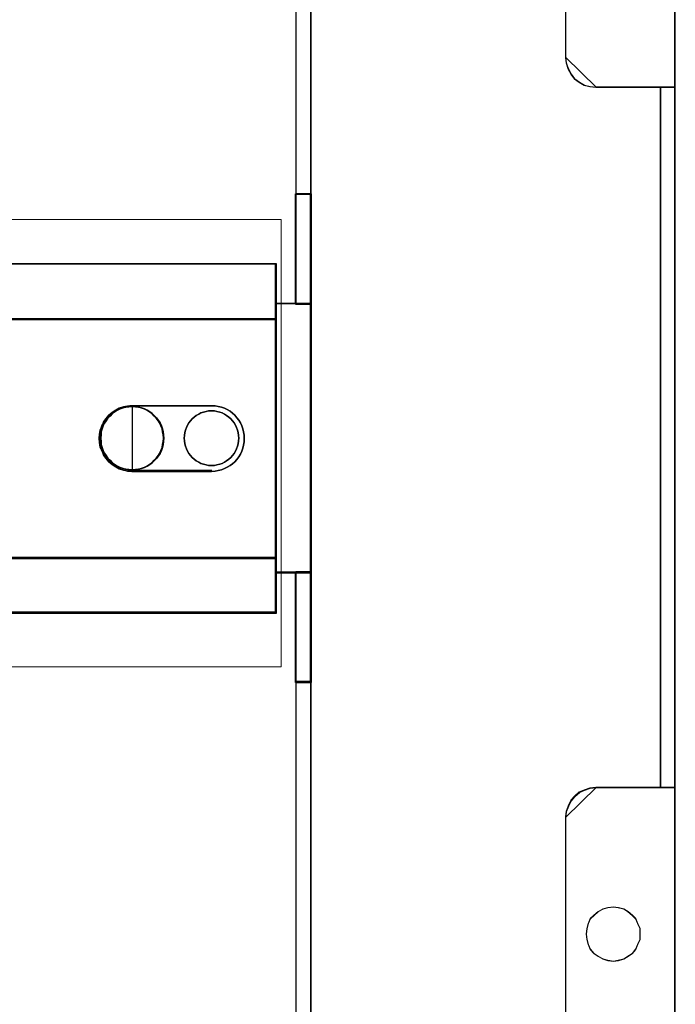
# Model space of a CAD drawing. Header units: millimetres. Extents: x -1290 to 1795, y -4192 to -1311.
# Tile 882 of 1056: x 1509 to 1523, y -2296 to -2276. Entities that reach past the tile are written whole.
import ezdxf

# ---------------------------------------------------------------- set-up
doc = ezdxf.new("R2010")
doc.units = ezdxf.units.MM
doc.layers.add('30', color=7, linetype='Continuous')
doc.layers.add('Aparatura', color=7, linetype='Continuous', lineweight=13)

# ---------------------------------------------------------------- blocks, each defined once
blk = doc.blocks.new('*U312')
at = {"layer": '30', "color": 7}
for points in [[(550.756595, -710.941748), (550.756595, -699.849237), (550.756595, -710.941748)], [(550.756595, -710.941748), (550.756595, -699.849237), (550.756595, -710.941748)], [(550.756595, -710.941748), (552.351766, -710.941748), (552.351766, -699.849237), (550.756595, -699.849237), (550.756595, -710.941748)], [(550.799562, -710.898657), (552.308799, -710.898657), (552.308799, -699.892329), (550.799562, -699.892329), (550.799562, -710.898657)], [(552.264041, -710.941748), (552.264041, -699.849237), (552.264041, -710.941748)], [(552.264041, -710.941748), (552.264041, -699.849237), (552.264041, -710.941748)], [(117.158256, -706.874973), (548.842747, -706.874973), (117.158256, -706.874973)], [(548.842747, -706.874973), (117.158256, -706.874973), (117.158256, -709.439856), (117.158256, -710.917451), (117.158256, -712.478684), (548.842747, -712.478684), (548.842747, -710.917451), (548.842747, -709.439856), (548.842747, -706.874973)], [(548.755022, -706.874973), (548.755022, -709.487405), (548.755022, -706.874973)], [(548.755022, -712.478684), (548.755022, -709.399426), (548.755022, -712.478684)], [(552.351766, -710.85377), (548.755022, -710.85377), (552.351766, -710.85377)], [(548.755022, -713.909889), (548.755022, -734.972333), (548.755022, -736.486626), (548.755022, -737.945854), (550.80629, -737.945854), (552.351766, -737.945854), (552.351766, -710.85377), (550.80629, -710.85377), (548.755022, -710.85377), (548.755022, -712.395596), (548.755022, -713.909889)], [(548.79799, -713.943259), (548.79799, -734.9387), (548.79799, -736.448177), (548.79799, -737.902763), (550.800248, -737.902763), (552.308799, -737.902763), (552.308799, -710.896861), (550.800248, -710.896861), (548.79799, -710.896861), (548.79799, -712.433783), (548.79799, -713.943259)], [(552.264041, -710.85377), (552.264041, -737.945854), (552.264041, -710.85377)], [(117.158256, -712.390705), (548.842747, -712.390705), (117.158256, -712.390705)], [(548.842747, -712.390705), (117.158256, -712.390705), (117.158256, -713.905613), (117.158256, -734.976603), (117.158256, -736.491511), (548.842747, -736.491511), (548.842747, -734.976603), (548.842747, -713.905613), (548.842747, -712.390705)], [(548.755022, -713.986892), (548.755022, -712.390705), (548.755022, -713.986892)], [(548.755022, -713.898914), (548.755022, -734.981507), (548.755022, -713.898914)], [(534.366255, -721.145494), (534.141066, -721.145494), (533.915878, -721.173305), (533.718838, -721.201116), (533.493649, -721.256738), (533.071421, -721.395794), (532.705489, -721.590472), (532.339558, -721.81296), (532.001775, -722.091071), (531.861032, -722.257938), (531.720289, -722.424804), (531.579546, -722.591671), (531.466952, -722.786348), (531.382506, -722.981026), (531.269912, -723.175704), (531.213615, -723.370381), (531.129169, -723.59287), (531.044723, -724.010036), (531.016575, -724.427203), (531.044723, -724.844369), (531.129169, -725.289346), (531.213615, -725.484024), (531.269912, -725.678702), (531.382506, -725.873379), (531.466952, -726.068057), (531.579546, -726.262735), (531.720289, -726.429601), (531.861032, -726.596468), (532.001775, -726.763334), (532.339558, -727.041445), (532.705489, -727.291745), (533.071421, -727.486423), (533.493649, -727.625478), (533.718838, -727.653289), (533.915878, -727.708911), (534.141066, -727.708911), (534.366255, -727.736722), (534.366255, -721.145494)], [(534.298474, -727.736722), (534.077842, -727.708911), (533.85721, -727.708911), (533.664157, -727.653289), (533.443525, -727.625478), (533.02984, -727.486423), (532.671314, -727.291745), (532.312787, -727.041445), (531.981839, -726.763334), (531.843944, -726.596468), (531.706049, -726.429601), (531.568154, -726.262735), (531.457838, -726.068057), (531.375101, -725.873379), (531.264785, -725.678702), (531.209627, -725.484024), (531.12689, -725.289346), (531.044153, -724.844369), (531.016575, -724.427203), (531.044153, -724.010036), (531.12689, -723.59287), (531.209627, -723.370381), (531.264785, -723.175704), (531.375101, -722.981026), (531.457838, -722.786348), (531.568154, -722.591671), (531.706049, -722.424804), (531.843944, -722.257938), (531.981839, -722.091071), (532.312787, -721.81296), (532.671314, -721.590472), (533.02984, -721.395794), (533.443525, -721.256738), (533.664157, -721.201116), (533.85721, -721.173305), (534.077842, -721.145494), (534.298474, -721.145494), (542.323958, -721.145494), (542.682485, -721.145494), (542.985853, -721.201116), (543.316801, -721.28455), (543.62017, -721.395794), (543.89596, -721.534849), (544.17175, -721.701716), (544.41996, -721.896394), (544.640592, -722.091071), (544.861224, -722.341371), (545.054277, -722.591671), (545.219751, -722.869782), (545.357646, -723.147893), (545.467962, -723.453815), (545.52312, -723.759737), (545.578278, -724.09347), (545.605857, -724.427203), (545.578278, -724.760936), (545.52312, -725.094669), (545.467962, -725.400591), (545.357646, -725.706513), (545.219751, -726.012435), (545.054277, -726.262735), (544.861224, -726.540846), (544.640592, -726.763334), (544.41996, -726.985823), (544.17175, -727.152689), (543.89596, -727.319556), (543.62017, -727.458611), (543.316801, -727.569856), (542.985853, -727.653289), (542.682485, -727.708911), (542.323958, -727.736722), (534.298474, -727.736722)], [(534.298474, -721.145494), (534.077842, -721.145494), (533.85721, -721.173305), (533.664157, -721.201116), (533.443525, -721.256738), (533.02984, -721.395794), (532.671314, -721.590472), (532.312787, -721.81296), (531.981839, -722.091071), (531.843944, -722.257938), (531.706049, -722.424804), (531.568154, -722.591671), (531.457838, -722.786348), (531.375101, -722.981026), (531.264785, -723.175704), (531.209627, -723.370381), (531.12689, -723.59287), (531.044153, -724.010036), (531.016575, -724.427203), (531.044153, -724.844369), (531.12689, -725.289346), (531.209627, -725.484024), (531.264785, -725.678702), (531.375101, -725.873379), (531.457838, -726.068057), (531.568154, -726.262735), (531.706049, -726.429601), (531.843944, -726.596468), (531.981839, -726.763334), (532.312787, -727.041445), (532.671314, -727.291745), (533.02984, -727.486423), (533.443525, -727.625478), (533.664157, -727.653289), (533.85721, -727.708911), (534.077842, -727.708911), (534.298474, -727.736722), (542.323958, -727.736722), (542.682485, -727.708911), (542.985853, -727.653289), (543.316801, -727.569856), (543.62017, -727.458611), (543.89596, -727.319556), (544.17175, -727.152689), (544.41996, -726.985823), (544.640592, -726.763334), (544.861224, -726.540846), (545.054277, -726.262735), (545.219751, -726.012435), (545.357646, -725.706513), (545.467962, -725.400591), (545.52312, -725.094669), (545.578278, -724.760936), (545.605857, -724.427203), (545.578278, -724.09347), (545.52312, -723.759737), (545.467962, -723.453815), (545.357646, -723.147893), (545.219751, -722.869782), (545.054277, -722.591671), (544.861224, -722.341371), (544.640592, -722.091071), (544.41996, -721.896394), (544.17175, -721.701716), (543.89596, -721.534849), (543.62017, -721.395794), (543.316801, -721.28455), (542.985853, -721.201116), (542.682485, -721.145494), (542.323958, -721.145494), (534.298474, -721.145494)], [(537.519001, -724.398914), (537.491204, -724.065048), (537.435611, -723.759003), (537.380018, -723.452959), (537.268832, -723.146914), (537.129849, -722.868692), (536.963069, -722.618292), (536.768493, -722.367892), (536.573917, -722.145314), (536.351544, -721.922736), (536.101375, -721.755803), (535.851205, -721.58887), (535.573239, -721.449759), (535.267477, -721.33847), (534.961714, -721.282825), (534.655952, -721.227181), (534.322392, -721.199359), (533.988833, -721.227181), (533.683071, -721.282825), (533.377308, -721.33847), (533.071546, -721.449759), (532.79358, -721.58887), (532.54341, -721.755803), (532.293241, -721.922736), (532.070868, -722.145314), (531.848495, -722.367892), (531.681716, -722.618292), (531.514936, -722.868692), (531.375953, -723.146914), (531.264767, -723.452959), (531.181377, -723.759003), (531.15358, -724.065048), (531.125784, -724.398914), (531.15358, -724.732781), (531.181377, -725.038825), (531.264767, -725.34487), (531.375953, -725.650914), (531.514936, -725.929137), (531.681716, -726.179537), (531.848495, -726.429937), (532.070868, -726.652514), (532.293241, -726.875092), (532.54341, -727.042026), (532.79358, -727.208959), (533.071546, -727.34807), (533.377308, -727.459359), (533.683071, -727.515003), (533.988833, -727.570648), (534.322392, -727.59847), (534.655952, -727.570648), (534.961714, -727.515003), (535.267477, -727.459359), (535.573239, -727.34807), (535.851205, -727.208959), (536.101375, -727.042026), (536.351544, -726.875092), (536.573917, -726.652514), (536.768493, -726.429937), (536.963069, -726.179537), (537.129849, -725.929137), (537.268832, -725.650914), (537.380018, -725.34487), (537.435611, -725.038825), (537.491204, -724.732781), (537.519001, -724.398914)], [(534.322392, -721.199359), (533.988833, -721.227181), (533.683071, -721.282825), (533.377308, -721.33847), (533.071546, -721.449759), (532.79358, -721.58887), (532.54341, -721.755803), (532.293241, -721.922736), (532.070868, -722.145314), (531.848495, -722.367892), (531.681716, -722.618292), (531.514936, -722.868692), (531.375953, -723.146914), (531.264767, -723.452959), (531.181377, -723.759003), (531.15358, -724.065048), (531.125784, -724.398914), (531.15358, -724.732781), (531.181377, -725.038825), (531.264767, -725.34487), (531.375953, -725.650914), (531.514936, -725.929137), (531.681716, -726.179537), (531.848495, -726.429937), (532.070868, -726.652514), (532.293241, -726.875092), (532.54341, -727.042026), (532.79358, -727.208959), (533.071546, -727.34807), (533.377308, -727.459359), (533.683071, -727.515003), (533.988833, -727.570648), (534.322392, -727.59847), (534.655952, -727.570648), (534.961714, -727.515003), (535.267477, -727.459359), (535.573239, -727.34807), (535.851205, -727.208959), (536.101375, -727.042026), (536.351544, -726.875092), (536.573917, -726.652514), (536.768493, -726.429937), (536.963069, -726.179537), (537.129849, -725.929137), (537.268832, -725.650914), (537.380018, -725.34487), (537.435611, -725.038825), (537.491204, -724.732781), (537.519001, -724.398914), (537.491204, -724.065048), (537.435611, -723.759003), (537.380018, -723.452959), (537.268832, -723.146914), (537.129849, -722.868692), (536.963069, -722.618292), (536.768493, -722.367892), (536.573917, -722.145314), (536.351544, -721.922736), (536.101375, -721.755803), (535.851205, -721.58887), (535.573239, -721.449759), (535.267477, -721.33847), (534.961714, -721.282825), (534.655952, -721.227181), (534.322392, -721.199359)], [(534.322392, -721.199359), (534.655952, -721.227181), (534.961714, -721.282825), (535.267477, -721.33847), (535.573239, -721.449759), (535.851205, -721.58887), (536.101375, -721.755803), (536.351544, -721.922736), (536.573917, -722.145314), (536.768493, -722.367892), (536.963069, -722.618292), (537.129849, -722.868692), (537.268832, -723.146914), (537.380018, -723.452959), (537.435611, -723.759003), (537.491204, -724.065048), (537.519001, -724.398914), (537.491204, -724.732781), (537.435611, -725.038825), (537.380018, -725.34487), (537.268832, -725.650914), (537.129849, -725.929137), (536.963069, -726.179537), (536.768493, -726.429937), (536.573917, -726.652514), (536.351544, -726.875092), (536.101375, -727.042026), (535.851205, -727.208959), (535.573239, -727.34807), (535.267477, -727.459359), (534.961714, -727.515003), (534.655952, -727.570648), (534.322392, -727.59847), (533.988833, -727.570648), (533.683071, -727.515003), (533.377308, -727.459359), (533.071546, -727.34807), (532.79358, -727.208959), (532.54341, -727.042026), (532.293241, -726.875092), (532.070868, -726.652514), (531.848495, -726.429937), (531.681716, -726.179537), (531.514936, -725.929137), (531.375953, -725.650914), (531.264767, -725.34487), (531.181377, -725.038825), (531.15358, -724.732781), (531.125784, -724.398914), (531.15358, -724.065048), (531.181377, -723.759003), (531.264767, -723.452959), (531.375953, -723.146914), (531.514936, -722.868692), (531.681716, -722.618292), (531.848495, -722.367892), (532.070868, -722.145314), (532.293241, -721.922736), (532.54341, -721.755803), (532.79358, -721.58887), (533.071546, -721.449759), (533.377308, -721.33847), (533.683071, -721.282825), (533.988833, -721.227181), (534.322392, -721.199359)], [(534.322392, -721.24245), (533.993317, -721.269898), (533.691664, -721.324793), (533.390012, -721.379688), (533.088359, -721.489478), (532.814129, -721.626716), (532.567323, -721.791401), (532.320516, -721.956086), (532.101132, -722.175666), (531.881748, -722.395246), (531.717211, -722.642273), (531.552673, -722.889301), (531.415558, -723.163776), (531.305866, -723.465699), (531.223597, -723.767622), (531.196174, -724.069544), (531.168751, -724.398914), (531.196174, -724.728284), (531.223597, -725.030207), (531.305866, -725.33213), (531.415558, -725.634052), (531.552673, -725.908528), (531.717211, -726.155555), (531.881748, -726.402583), (532.101132, -726.622163), (532.320516, -726.841743), (532.567323, -727.006428), (532.814129, -727.171113), (533.088359, -727.308351), (533.390012, -727.418141), (533.691664, -727.473036), (533.993317, -727.527931), (534.322392, -727.555378), (534.651468, -727.527931), (534.953121, -727.473036), (535.254773, -727.418141), (535.556426, -727.308351), (535.830655, -727.171113), (536.077462, -727.006428), (536.324269, -726.841743), (536.543653, -726.622163), (536.735613, -726.402583), (536.927574, -726.155555), (537.092112, -725.908528), (537.229227, -725.634052), (537.338919, -725.33213), (537.393764, -725.030207), (537.44861, -724.728284), (537.476033, -724.398914), (537.44861, -724.069544), (537.393764, -723.767622), (537.338919, -723.465699), (537.229227, -723.163776), (537.092112, -722.889301), (536.927574, -722.642273), (536.735613, -722.395246), (536.543653, -722.175666), (536.324269, -721.956086), (536.077462, -721.791401), (535.830655, -721.626716), (535.556426, -721.489478), (535.254773, -721.379688), (534.953121, -721.324793), (534.651468, -721.269898), (534.322392, -721.24245)], [(534.27853, -721.145494), (542.343902, -721.145494), (534.27853, -721.145494)], [(545.05802, -724.399812), (545.030166, -724.120871), (545.002311, -723.841929), (544.918748, -723.590882), (544.835185, -723.339834), (544.723767, -723.088787), (544.584495, -722.865634), (544.417369, -722.64248), (544.250242, -722.447221), (544.055262, -722.279856), (543.832426, -722.112491), (543.609591, -721.973021), (543.386756, -721.861444), (543.136066, -721.777762), (542.857522, -721.721973), (542.606833, -721.666185), (542.300434, -721.666185), (542.02189, -721.666185), (541.771201, -721.721973), (541.492657, -721.777762), (541.241967, -721.861444), (541.019132, -721.973021), (540.768442, -722.112491), (540.573461, -722.279856), (540.37848, -722.447221), (540.211354, -722.64248), (540.044228, -722.865634), (539.904956, -723.088787), (539.793538, -723.339834), (539.68212, -723.590882), (539.626412, -723.841929), (539.598557, -724.120871), (539.570703, -724.399812), (539.598557, -724.678754), (539.626412, -724.957695), (539.68212, -725.208743), (539.793538, -725.45979), (539.904956, -725.710837), (540.044228, -725.933991), (540.211354, -726.157144), (540.37848, -726.352403), (540.573461, -726.519768), (540.768442, -726.687133), (541.019132, -726.826603), (541.241967, -726.93818), (541.492657, -727.021863), (541.771201, -727.077651), (542.02189, -727.133439), (542.300434, -727.133439), (542.606833, -727.133439), (542.857522, -727.077651), (543.136066, -727.021863), (543.386756, -726.93818), (543.609591, -726.826603), (543.832426, -726.687133), (544.055262, -726.519768), (544.250242, -726.352403), (544.417369, -726.157144), (544.584495, -725.933991), (544.723767, -725.710837), (544.835185, -725.45979), (544.918748, -725.208743), (545.002311, -724.957695), (545.030166, -724.678754), (545.05802, -724.399812)], [(539.570703, -724.399812), (539.598557, -724.120871), (539.626412, -723.841929), (539.68212, -723.590882), (539.793538, -723.339834), (539.904956, -723.088787), (540.044228, -722.865634), (540.211354, -722.64248), (540.37848, -722.447221), (540.573461, -722.279856), (540.768442, -722.112491), (541.019132, -721.973021), (541.241967, -721.861444), (541.492657, -721.777762), (541.771201, -721.721973), (542.02189, -721.666185), (542.300434, -721.666185), (542.606833, -721.666185), (542.857522, -721.721973), (543.136066, -721.777762), (543.386756, -721.861444), (543.609591, -721.973021), (543.832426, -722.112491), (544.055262, -722.279856), (544.250242, -722.447221), (544.417369, -722.64248), (544.584495, -722.865634), (544.723767, -723.088787), (544.835185, -723.339834), (544.918748, -723.590882), (545.002311, -723.841929), (545.030166, -724.120871), (545.05802, -724.399812), (545.030166, -724.678754), (545.002311, -724.957695), (544.918748, -725.208743), (544.835185, -725.45979), (544.723767, -725.710837), (544.584495, -725.933991), (544.417369, -726.157144), (544.250242, -726.352403), (544.055262, -726.519768), (543.832426, -726.687133), (543.609591, -726.826603), (543.386756, -726.93818), (543.136066, -727.021863), (542.857522, -727.077651), (542.606833, -727.133439), (542.300434, -727.133439), (542.02189, -727.133439), (541.771201, -727.077651), (541.492657, -727.021863), (541.241967, -726.93818), (541.019132, -726.826603), (540.768442, -726.687133), (540.573461, -726.519768), (540.37848, -726.352403), (540.211354, -726.157144), (540.044228, -725.933991), (539.904956, -725.710837), (539.793538, -725.45979), (539.68212, -725.208743), (539.626412, -724.957695), (539.598557, -724.678754), (539.570703, -724.399812)], [(542.343902, -727.648744), (534.27853, -727.648744), (542.343902, -727.648744)], [(548.755022, -736.491511), (548.755022, -734.893529), (548.755022, -736.491511)], [(117.158256, -736.403532), (548.842747, -736.403532), (117.158256, -736.403532)], [(548.842747, -736.403532), (117.158256, -736.403532), (117.158256, -737.881379), (117.158256, -739.442877), (117.158256, -741.980311), (548.842747, -741.980311), (548.842747, -739.442877), (548.842747, -737.881379), (548.842747, -736.403532)], [(548.79978, -736.446624), (117.201224, -736.446624), (117.201224, -737.901632), (117.201224, -739.438998), (117.201224, -741.937219), (548.79978, -741.937219), (548.79978, -739.438998), (548.79978, -737.901632), (548.79978, -736.446624)], [(548.755022, -739.48279), (548.755022, -736.403532), (548.755022, -739.48279)], [(548.755022, -737.857876), (552.351766, -737.857876), (548.755022, -737.857876)], [(550.756595, -737.857876), (550.756595, -748.950387), (550.756595, -737.857876)], [(552.351766, -737.857876), (550.756595, -737.857876), (550.756595, -748.950387), (552.351766, -748.950387), (552.351766, -737.857876)], [(552.308799, -737.900967), (550.799562, -737.900967), (550.799562, -748.907295), (552.308799, -748.907295), (552.308799, -737.900967)], [(552.264041, -737.857876), (552.264041, -748.950387), (552.264041, -737.857876)], [(552.264041, -737.857876), (552.264041, -748.950387), (552.264041, -737.857876)], [(548.755022, -739.394811), (548.755022, -741.980311), (548.755022, -739.394811)], [(117.158256, -741.892332), (548.842747, -741.892332), (117.158256, -741.892332)]]:
    blk.add_lwpolyline(points, close=True, dxfattribs=at)
at = {"layer": '30', "color": 59}
for points in [[(552.351766, -699.849237), (550.756595, -699.849237), (552.351766, -699.849237)], [(548.79978, -706.916269), (117.201224, -706.916269), (117.201224, -709.442527), (117.201224, -710.897871), (117.201224, -712.435593), (548.79978, -712.435593), (548.79978, -710.897871), (548.79978, -709.442527), (548.79978, -706.916269)], [(550.756595, -748.862408), (552.351766, -748.862408), (550.756595, -748.862408)]]:
    blk.add_lwpolyline(points, close=True, dxfattribs=at)

msp = doc.modelspace()

# ---------------------------------------------------------------- linework, layer by layer
at = {"layer": 'Aparatura', "color": 7, "lineweight": 13}
for points in [[(1514.987, -2279.255), (1514.987, -2281.452), (1515.294, -2281.452), (1515.294, -2279.255), (1515.294, -2277.544), (1515.294, -2277.349), (1515.294, -2260.979), (1515.294, -2260.77), (1515.294, -2256.876), (1514.987, -2256.876), (1514.987, -2260.77), (1514.987, -2260.979), (1514.987, -2277.349), (1514.987, -2277.544), (1514.987, -2279.255)], [(1514.994, -2279.249), (1514.994, -2281.445), (1515.286, -2281.445), (1515.286, -2279.249), (1515.286, -2277.539), (1515.286, -2277.345), (1515.286, -2260.984), (1515.286, -2260.776), (1515.286, -2256.884), (1514.994, -2256.884), (1514.994, -2260.776), (1514.994, -2260.984), (1514.994, -2277.345), (1514.994, -2277.539), (1514.994, -2279.249)], [(1514.987, -2277.352), (1514.987, -2260.977), (1514.987, -2277.352)], [(1515.279, -2277.352), (1515.279, -2260.977), (1515.279, -2277.352)], [(1522.606, -2261.227), (1522.606, -2277.102), (1522.606, -2261.227)], [(1520.41, -2261.824), (1520.41, -2276.504), (1520.41, -2261.824)], [(1520.41, -2276.489), (1520.424, -2276.603), (1520.466, -2276.731), (1520.523, -2276.831), (1520.595, -2276.931), (1520.694, -2277.002), (1520.794, -2277.059), (1520.908, -2277.087), (1521.036, -2277.102), (1520.41, -2276.489)], [(1521.021, -2277.087), (1522.232, -2277.087), (1521.021, -2277.087)], [(1522.621, -2277.087), (1522.217, -2277.087), (1522.621, -2277.087)], [(1522.314, -2277.087), (1522.314, -2291.182), (1522.314, -2277.087)], [(1522.314, -2277.087), (1522.314, -2291.182), (1522.621, -2291.182), (1522.621, -2277.087), (1522.314, -2277.087)], [(1522.322, -2277.094), (1522.322, -2291.175), (1522.614, -2291.175), (1522.614, -2277.094), (1522.322, -2277.094)], [(1522.606, -2277.087), (1522.606, -2291.432), (1522.606, -2277.087)], [(1514.987, -2277.337), (1514.987, -2277.546), (1514.987, -2277.337)], [(1515.279, -2277.337), (1515.279, -2277.546), (1515.279, -2277.337)], [(1514.987, -2277.532), (1514.987, -2279.256), (1514.987, -2277.532)], [(1515.279, -2277.532), (1515.279, -2279.256), (1515.279, -2277.532)], [(1428.343, -2279.754), (1514.689, -2279.754), (1514.689, -2288.75), (1428.343, -2288.75), (1428.343, -2279.754)], [(1514.987, -2286.831), (1514.987, -2290.738), (1514.987, -2286.831)], [(1514.987, -2286.831), (1514.987, -2289.042), (1514.987, -2286.831)], [(1514.987, -2286.831), (1514.987, -2290.738), (1514.987, -2286.831)], [(1514.987, -2286.831), (1514.987, -2289.042), (1514.987, -2286.831)], [(1514.987, -2290.92), (1514.987, -2307.318), (1514.987, -2307.512), (1514.987, -2309.209), (1514.987, -2311.407), (1515.294, -2311.407), (1515.294, -2309.209), (1515.294, -2307.512), (1515.294, -2307.318), (1515.294, -2290.92), (1515.294, -2290.725), (1515.294, -2286.831), (1514.987, -2286.831), (1514.987, -2290.725), (1514.987, -2290.92)], [(1514.994, -2290.925), (1514.994, -2307.313), (1514.994, -2307.508), (1514.994, -2309.203), (1514.994, -2311.4), (1515.286, -2311.4), (1515.286, -2309.203), (1515.286, -2307.508), (1515.286, -2307.313), (1515.286, -2290.925), (1515.286, -2290.73), (1515.286, -2286.838), (1514.994, -2286.838), (1514.994, -2290.73), (1514.994, -2290.925)], [(1515.279, -2286.831), (1515.279, -2289.042), (1515.279, -2286.831)], [(1515.279, -2286.831), (1515.279, -2289.042), (1515.279, -2286.831)], [(1515.279, -2286.831), (1515.279, -2289.042), (1515.279, -2286.831)], [(1515.279, -2286.831), (1515.279, -2290.738), (1515.279, -2286.831)], [(1514.987, -2290.723), (1514.987, -2290.932), (1514.987, -2290.723)], [(1515.279, -2290.723), (1515.279, -2290.932), (1515.279, -2290.723)], [(1514.987, -2307.32), (1514.987, -2290.917), (1514.987, -2307.32)], [(1515.279, -2307.32), (1515.279, -2290.917), (1515.279, -2307.32)], [(1521.036, -2291.167), (1520.908, -2291.182), (1520.794, -2291.224), (1520.694, -2291.267), (1520.595, -2291.353), (1520.523, -2291.438), (1520.466, -2291.552), (1520.424, -2291.666), (1520.41, -2291.78), (1521.036, -2291.167)], [(1521.021, -2291.167), (1522.232, -2291.167), (1521.021, -2291.167)], [(1522.621, -2291.167), (1522.217, -2291.167), (1522.621, -2291.167)], [(1522.606, -2291.167), (1522.606, -2307.07), (1522.606, -2291.167)], [(1520.41, -2291.765), (1520.41, -2306.472), (1520.41, -2291.765)], [(1521.912, -2294.122), (1521.912, -2294.009), (1521.87, -2293.91), (1521.828, -2293.812), (1521.757, -2293.741), (1521.673, -2293.671), (1521.588, -2293.615), (1521.475, -2293.586), (1521.377, -2293.572), (1521.264, -2293.586), (1521.165, -2293.615), (1521.066, -2293.671), (1520.982, -2293.741), (1520.911, -2293.812), (1520.869, -2293.91), (1520.841, -2294.009), (1520.827, -2294.122), (1520.841, -2294.234), (1520.869, -2294.333), (1520.911, -2294.432), (1520.982, -2294.516), (1521.066, -2294.572), (1521.165, -2294.629), (1521.264, -2294.657), (1521.377, -2294.671), (1521.475, -2294.657), (1521.588, -2294.629), (1521.673, -2294.572), (1521.757, -2294.516), (1521.828, -2294.432), (1521.87, -2294.333), (1521.912, -2294.234), (1521.912, -2294.122)], [(1521.377, -2293.572), (1521.475, -2293.586), (1521.588, -2293.615), (1521.673, -2293.671), (1521.757, -2293.741), (1521.828, -2293.812), (1521.87, -2293.91), (1521.912, -2294.009), (1521.912, -2294.122), (1521.912, -2294.234), (1521.87, -2294.333), (1521.828, -2294.432), (1521.757, -2294.516), (1521.673, -2294.572), (1521.588, -2294.629), (1521.475, -2294.657), (1521.377, -2294.671), (1521.264, -2294.657), (1521.165, -2294.629), (1521.066, -2294.572), (1520.982, -2294.516), (1520.911, -2294.432), (1520.869, -2294.333), (1520.841, -2294.234), (1520.827, -2294.122), (1520.841, -2294.009), (1520.869, -2293.91), (1520.911, -2293.812), (1520.982, -2293.741), (1521.066, -2293.671), (1521.165, -2293.615), (1521.264, -2293.586), (1521.377, -2293.572)], [(1521.912, -2294.122), (1521.912, -2294.009), (1521.87, -2293.91), (1521.828, -2293.812), (1521.757, -2293.741), (1521.673, -2293.671), (1521.588, -2293.615), (1521.475, -2293.586), (1521.377, -2293.572), (1521.264, -2293.586), (1521.165, -2293.615), (1521.066, -2293.671), (1520.982, -2293.741), (1520.911, -2293.812), (1520.869, -2293.91), (1520.841, -2294.009), (1520.827, -2294.122), (1520.841, -2294.234), (1520.869, -2294.333), (1520.911, -2294.432), (1520.982, -2294.516), (1521.066, -2294.572), (1521.165, -2294.629), (1521.264, -2294.657), (1521.377, -2294.671), (1521.475, -2294.657), (1521.588, -2294.629), (1521.673, -2294.572), (1521.757, -2294.516), (1521.828, -2294.432), (1521.87, -2294.333), (1521.912, -2294.234), (1521.912, -2294.122)], [(1521.905, -2294.122), (1521.905, -2294.01), (1521.863, -2293.913), (1521.821, -2293.816), (1521.752, -2293.746), (1521.668, -2293.677), (1521.585, -2293.621), (1521.474, -2293.593), (1521.376, -2293.579), (1521.265, -2293.593), (1521.168, -2293.621), (1521.07, -2293.677), (1520.987, -2293.746), (1520.917, -2293.816), (1520.876, -2293.913), (1520.848, -2294.01), (1520.834, -2294.122), (1520.848, -2294.233), (1520.876, -2294.33), (1520.917, -2294.428), (1520.987, -2294.511), (1521.07, -2294.567), (1521.168, -2294.622), (1521.265, -2294.65), (1521.376, -2294.664), (1521.474, -2294.65), (1521.585, -2294.622), (1521.668, -2294.567), (1521.752, -2294.511), (1521.821, -2294.428), (1521.863, -2294.33), (1521.905, -2294.233), (1521.905, -2294.122)]]:
    msp.add_lwpolyline(points, close=True, dxfattribs=at)
for points in [[(1515.279, -2260.986), (1515.279, -2277.347), (1515.279, -2277.542), (1515.279, -2279.252), (1515.279, -2281.448), (1515.279, -2286.842), (1515.279, -2290.734), (1515.279, -2290.929), (1515.279, -2307.318), (1515.279, -2307.513), (1515.279, -2309.209), (1515.279, -2311.405), (1515.279, -2316.799), (1515.279, -2318.995), (1515.279, -2320.9), (1515.279, -2326.196), (1515.279, -2326.794), (1515.376, -2326.794), (1515.474, -2326.794), (1515.474, -2330.783)], [(1515.286, -2260.984), (1515.286, -2277.344), (1515.286, -2277.539), (1515.286, -2279.249), (1515.286, -2281.445), (1515.286, -2286.838), (1515.286, -2290.73), (1515.286, -2290.925), (1515.286, -2307.313), (1515.286, -2307.508), (1515.286, -2309.203), (1515.286, -2311.4), (1515.286, -2316.793), (1515.286, -2318.989), (1515.286, -2320.893), (1515.286, -2326.189), (1515.286, -2326.787), (1515.383, -2326.787), (1515.481, -2326.787), (1515.481, -2330.776)], [(1520.41, -2261.825), (1520.41, -2276.503), (1520.424, -2276.615), (1520.466, -2276.74), (1520.522, -2276.837), (1520.591, -2276.935), (1520.689, -2277.004), (1520.787, -2277.06), (1520.899, -2277.088), (1521.025, -2277.102), (1522.229, -2277.102), (1522.327, -2277.102), (1522.621, -2277.102), (1522.621, -2261.477)], [(1520.417, -2306.465), (1520.417, -2291.773), (1520.431, -2291.662), (1520.473, -2291.55), (1520.528, -2291.439), (1520.598, -2291.356), (1520.695, -2291.272), (1520.792, -2291.231), (1520.904, -2291.189), (1521.029, -2291.175), (1522.225, -2291.175), (1522.322, -2291.175), (1522.322, -2277.094), (1522.225, -2277.094), (1521.029, -2277.094), (1520.904, -2277.08), (1520.792, -2277.053), (1520.695, -2276.997), (1520.598, -2276.927), (1520.528, -2276.83), (1520.473, -2276.733), (1520.431, -2276.608), (1520.417, -2276.497), (1520.417, -2261.832)], [(1520.42, -2306.47), (1520.42, -2291.777), (1520.434, -2291.666), (1520.476, -2291.554), (1520.532, -2291.443), (1520.602, -2291.36), (1520.699, -2291.276), (1520.797, -2291.235), (1520.908, -2291.193), (1521.034, -2291.179), (1522.232, -2291.179), (1522.329, -2291.179), (1522.329, -2277.097), (1522.232, -2277.097), (1521.034, -2277.097), (1520.908, -2277.083), (1520.797, -2277.056), (1520.699, -2277), (1520.602, -2276.93), (1520.532, -2276.833), (1520.476, -2276.736), (1520.434, -2276.611), (1520.42, -2276.499), (1520.42, -2261.834)], [(1428.343, -2288.75), (1428.343, -2279.754), (1514.689, -2279.754), (1514.689, -2288.75)], [(1428.343, -2288.75), (1514.689, -2288.75)], [(1522.621, -2307.07), (1522.621, -2291.418), (1522.621, -2291.167), (1522.327, -2291.167), (1522.229, -2291.167), (1521.025, -2291.167), (1520.899, -2291.181), (1520.787, -2291.223), (1520.689, -2291.265), (1520.591, -2291.348), (1520.591, -2291.348), (1520.522, -2291.432), (1520.466, -2291.543), (1520.424, -2291.654), (1520.41, -2291.766), (1520.41, -2306.472)]]:
    msp.add_lwpolyline(points, dxfattribs=at)

# ---------------------------------------------------------------- block references
at = {"layer": 'Aparatura', "color": 7, "lineweight": 13, "xscale": 0.2, "yscale": 0.2, "zscale": 0.2}
msp.add_blockref('*U312', (1404.829, -2139.272), dxfattribs=at)

doc.saveas('drawing.dxf')
